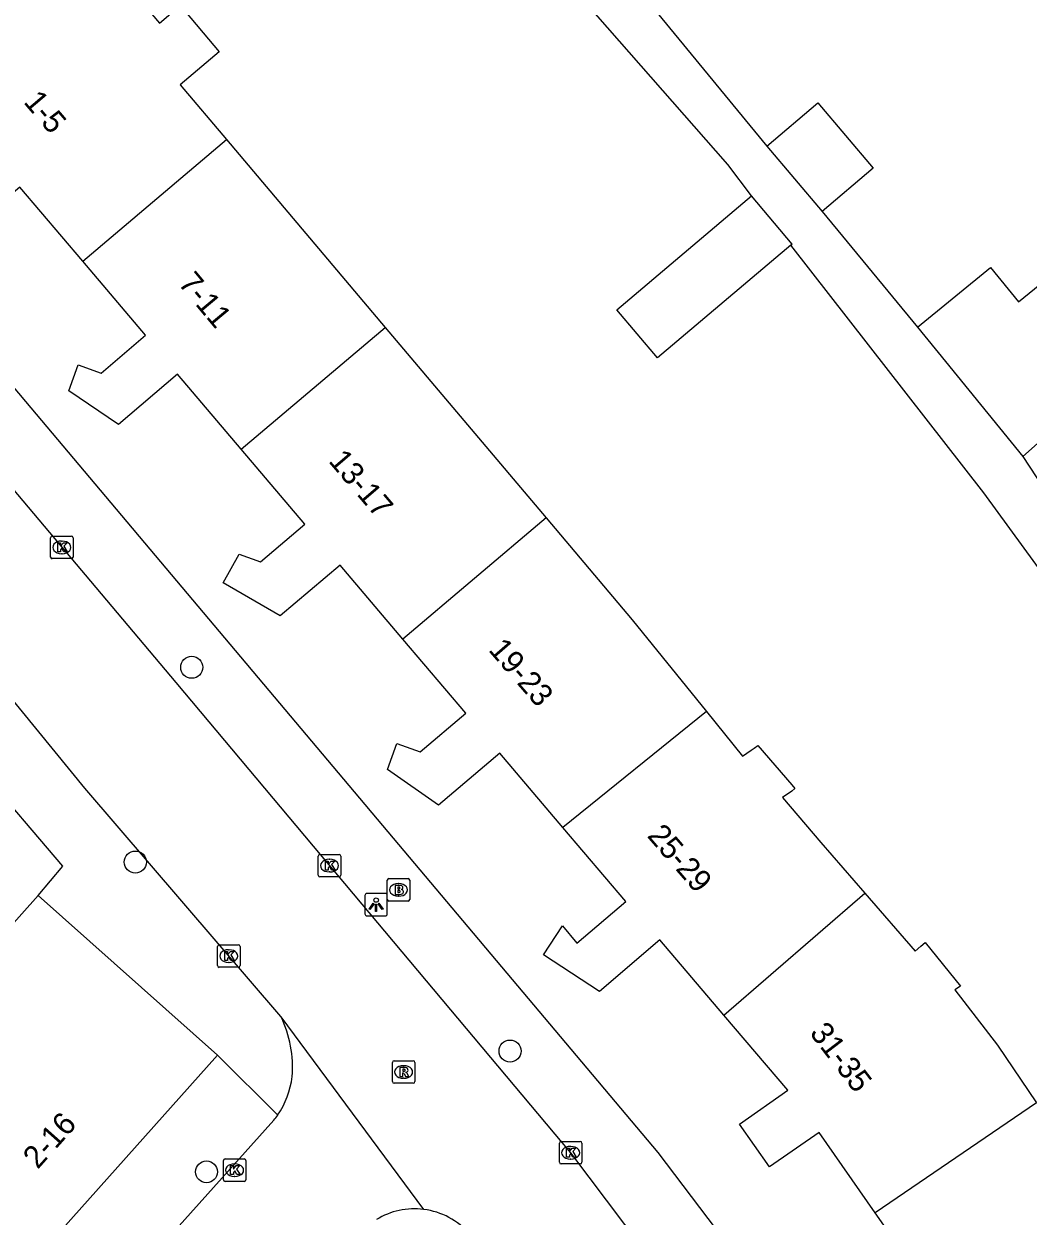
# Model space of a CAD drawing. Extents: x 159888 to 160757, y 384031 to 384746.
# Drawn here: x 160372.9 to 160417.5, y 384339.1 to 384392.1 of the extents above; entities that cross this region are included whole.
import ezdxf

# ---------------------------------------------------------------- set-up
doc = ezdxf.new("R2010")
doc.units = 0
for name, color, linetype in [('IMGEO_Boom', 7, 'Continuous'), ('IMGEO_Brandkraan', 7, 'Continuous'), ('IMGEO_Kolk', 7, 'Continuous'), ('IMGEO_Lichtpunt', 7, 'Continuous'), ('IMGEO_Pand', 7, 'Continuous'), ('IMGEO_Pand_nummerreeks', 7, 'Continuous'), ('IMGEO_Rijbaan_lokaal_open', 7, 'Continuous'), ('IMGEO_Rioolput', 7, 'Continuous'), ('IMGEO_Voetpad_open', 7, 'Continuous')]:
    doc.layers.add(name, color=color, linetype=linetype)

msp = doc.modelspace()

# ---------------------------------------------------------------- linework, layer by layer
at = {"layer": 'IMGEO_Boom'}
for centre in [(160380.313, 384363.504), (160377.805, 384354.848), (160394.455, 384346.447), (160380.968, 384341.08)]:
    msp.add_circle(centre, 0.489, dxfattribs=at)
at = {"layer": 'IMGEO_Brandkraan'}
for p, q in [((160388.998, 384353.186), (160388.998, 384354.038)), ((160389.073, 384354.112), (160389.925, 384354.112)), ((160389.486, 384353.892), (160389.511, 384353.892)), ((160389.999, 384354.038), (160389.999, 384353.186)), ((160389.509, 384353.332), (160389.484, 384353.332)), ((160389.925, 384353.112), (160389.073, 384353.112))]:
    msp.add_line(p, q, dxfattribs=at)
for points in [[(160388.998, 384353.186), (160388.998, 384354.038)], [(160389.073, 384354.112), (160389.925, 384354.112)], [(160389.346, 384353.812), (160389.346, 384353.412), (160389.559, 384353.412)], [(160389.577, 384353.812), (160389.346, 384353.812)], [(160389.999, 384354.038), (160389.999, 384353.186)], [(160389.525, 384353.731), (160389.471, 384353.731), (160389.471, 384353.655)], [(160389.471, 384353.655), (160389.524, 384353.655)], [(160389.533, 384353.579), (160389.471, 384353.579), (160389.471, 384353.498)], [(160389.471, 384353.498), (160389.533, 384353.498)], [(160389.925, 384353.112), (160389.073, 384353.112)]]:
    msp.add_lwpolyline(points, dxfattribs=at)
for centre, radius, start, end in [((160389.075, 384354.036), 0.0765, 91.552, 178.448), ((160389.075, 384354.036), 0.0765, 91.552, 178.448), ((160389.581, 384353.667), 0.145, 59.4692, 91.5367), ((160389.606, 384353.714), 0.0922, 285.5137, 58.1501), ((160389.923, 384354.036), 0.0765, 1.552, 88.448), ((160389.923, 384354.036), 0.0765, 1.552, 88.448), ((160389.526, 384353.693), 0.0379, 267.8285, 90.9355), ((160389.534, 384353.538), 0.0404, 269.8759, 90.5077), ((160389.565, 384353.663), 0.251, 268.6676, 293.5347), ((160389.611, 384353.522), 0.105, 301.3115, 78.989), ((160389.075, 384353.188), 0.0765, 181.552, 268.448), ((160389.075, 384353.188), 0.0765, 181.552, 268.448), ((160389.923, 384353.188), 0.0765, 271.552, 358.448), ((160389.923, 384353.188), 0.0765, 271.552, 358.448)]:
    msp.add_arc(centre, radius, start, end, dxfattribs=at)
for centre, major_axis, ratio, start_param, end_param in [((160389.485, 384353.612), (-0.387, 0.002), 0.722429, 4.712389, 7.853982), ((160389.51, 384353.612), (-0.39, 0.002), 0.717154, 1.570796, 4.712389)]:
    msp.add_ellipse(centre, major_axis=major_axis, ratio=ratio, start_param=start_param, end_param=end_param, dxfattribs=at)
at = {"layer": 'IMGEO_Kolk'}
for p, q in [((160374.038, 384368.406), (160374.038, 384369.258)), ((160374.113, 384369.332), (160374.965, 384369.332)), ((160375.039, 384369.258), (160375.039, 384368.406)), ((160374.526, 384369.112), (160374.551, 384369.112)), ((160374.965, 384368.332), (160374.113, 384368.332)), ((160374.549, 384368.552), (160374.524, 384368.552)), ((160385.933, 384354.265), (160385.933, 384355.117)), ((160386.008, 384355.191), (160386.86, 384355.191)), ((160386.421, 384354.971), (160386.446, 384354.971)), ((160386.934, 384355.117), (160386.934, 384354.265)), ((160386.444, 384354.411), (160386.419, 384354.411)), ((160386.86, 384354.191), (160386.008, 384354.191)), ((160381.532, 384351.17), (160382.384, 384351.17)), ((160381.457, 384350.244), (160381.457, 384351.096)), ((160381.945, 384350.95), (160381.97, 384350.95)), ((160382.458, 384351.096), (160382.458, 384350.244)), ((160382.384, 384350.17), (160381.532, 384350.17)), ((160381.968, 384350.39), (160381.943, 384350.39)), ((160396.649, 384341.504), (160396.649, 384342.356)), ((160396.724, 384342.43), (160397.576, 384342.43)), ((160397.137, 384342.21), (160397.162, 384342.21)), ((160397.65, 384342.356), (160397.65, 384341.504)), ((160381.716, 384340.73), (160381.716, 384341.582)), ((160381.791, 384341.656), (160382.643, 384341.656)), ((160382.717, 384341.582), (160382.717, 384340.73)), ((160397.16, 384341.65), (160397.135, 384341.65)), ((160382.204, 384341.436), (160382.229, 384341.436)), ((160397.576, 384341.43), (160396.724, 384341.43)), ((160382.643, 384340.656), (160381.791, 384340.656)), ((160382.227, 384340.876), (160382.202, 384340.876))]:
    msp.add_line(p, q, dxfattribs=at)
for points in [[(160374.038, 384368.406), (160374.038, 384369.258)], [(160374.113, 384369.332), (160374.965, 384369.332)], [(160375.039, 384369.258), (160375.039, 384368.406)], [(160374.359, 384369.032), (160374.482, 384369.032), (160374.482, 384368.881), (160374.612, 384369.032), (160374.776, 384369.032), (160374.63, 384368.881), (160374.783, 384368.632), (160374.631, 384368.632), (160374.546, 384368.796), (160374.482, 384368.729), (160374.482, 384368.632), (160374.359, 384368.632), (160374.359, 384369.032)], [(160374.965, 384368.332), (160374.113, 384368.332)], [(160385.933, 384354.265), (160385.933, 384355.117)], [(160386.008, 384355.191), (160386.86, 384355.191)], [(160386.254, 384354.891), (160386.377, 384354.891), (160386.377, 384354.74), (160386.507, 384354.891), (160386.671, 384354.891), (160386.525, 384354.74), (160386.678, 384354.491), (160386.526, 384354.491), (160386.441, 384354.655), (160386.377, 384354.588), (160386.377, 384354.491), (160386.254, 384354.491), (160386.254, 384354.891)], [(160386.934, 384355.117), (160386.934, 384354.265)], [(160386.86, 384354.191), (160386.008, 384354.191)], [(160381.532, 384351.17), (160382.384, 384351.17)], [(160381.457, 384350.244), (160381.457, 384351.096)], [(160381.778, 384350.87), (160381.901, 384350.87), (160381.901, 384350.719), (160382.031, 384350.87), (160382.195, 384350.87), (160382.049, 384350.719), (160382.202, 384350.47), (160382.05, 384350.47), (160381.965, 384350.634), (160381.901, 384350.567), (160381.901, 384350.47), (160381.778, 384350.47), (160381.778, 384350.87)], [(160382.458, 384351.096), (160382.458, 384350.244)], [(160382.384, 384350.17), (160381.532, 384350.17)], [(160396.649, 384341.504), (160396.649, 384342.356)], [(160396.724, 384342.43), (160397.576, 384342.43)], [(160396.97, 384342.13), (160397.093, 384342.13), (160397.093, 384341.979), (160397.223, 384342.13), (160397.387, 384342.13), (160397.241, 384341.979), (160397.394, 384341.73), (160397.242, 384341.73), (160397.157, 384341.894), (160397.093, 384341.827), (160397.093, 384341.73), (160396.97, 384341.73), (160396.97, 384342.13)], [(160397.65, 384342.356), (160397.65, 384341.504)], [(160381.716, 384340.73), (160381.716, 384341.582)], [(160381.791, 384341.656), (160382.643, 384341.656)], [(160382.717, 384341.582), (160382.717, 384340.73)], [(160382.037, 384341.356), (160382.16, 384341.356), (160382.16, 384341.205), (160382.29, 384341.356), (160382.454, 384341.356), (160382.308, 384341.205), (160382.461, 384340.956), (160382.309, 384340.956), (160382.224, 384341.12), (160382.16, 384341.053), (160382.16, 384340.956), (160382.037, 384340.956), (160382.037, 384341.356)], [(160397.576, 384341.43), (160396.724, 384341.43)], [(160382.643, 384340.656), (160381.791, 384340.656)]]:
    msp.add_lwpolyline(points, dxfattribs=at)
for centre, start, end in [((160374.115, 384369.256), 91.552, 178.448), ((160374.115, 384369.256), 91.552, 178.448), ((160374.963, 384369.256), 1.552, 88.448), ((160374.963, 384369.256), 1.552, 88.448), ((160374.115, 384368.408), 181.552, 268.448), ((160374.115, 384368.408), 181.552, 268.448), ((160374.963, 384368.408), 271.552, 358.448), ((160374.963, 384368.408), 271.552, 358.448), ((160386.01, 384355.115), 91.552, 178.448), ((160386.01, 384355.115), 91.552, 178.448), ((160386.858, 384355.115), 1.552, 88.448), ((160386.858, 384355.115), 1.552, 88.448), ((160386.01, 384354.267), 181.552, 268.448), ((160386.01, 384354.267), 181.552, 268.448), ((160386.858, 384354.267), 271.552, 358.448), ((160386.858, 384354.267), 271.552, 358.448), ((160381.534, 384351.094), 91.552, 178.448), ((160381.534, 384351.094), 91.552, 178.448), ((160382.382, 384351.094), 1.552, 88.448), ((160382.382, 384351.094), 1.552, 88.448), ((160381.534, 384350.246), 181.552, 268.448), ((160381.534, 384350.246), 181.552, 268.448), ((160382.382, 384350.246), 271.552, 358.448), ((160382.382, 384350.246), 271.552, 358.448), ((160396.726, 384342.354), 91.552, 178.448), ((160396.726, 384342.354), 91.552, 178.448), ((160397.574, 384342.354), 1.552, 88.448), ((160397.574, 384342.354), 1.552, 88.448), ((160381.793, 384341.58), 91.552, 178.448), ((160381.793, 384341.58), 91.552, 178.448), ((160382.641, 384341.58), 1.552, 88.448), ((160382.641, 384341.58), 1.552, 88.448), ((160396.726, 384341.506), 181.552, 268.448), ((160396.726, 384341.506), 181.552, 268.448), ((160397.574, 384341.506), 271.552, 358.448), ((160397.574, 384341.506), 271.552, 358.448), ((160381.793, 384340.732), 181.552, 268.448), ((160381.793, 384340.732), 181.552, 268.448), ((160382.641, 384340.732), 271.552, 358.448), ((160382.641, 384340.732), 271.552, 358.448)]:
    msp.add_arc(centre, 0.0765, start, end, dxfattribs=at)
for centre, major_axis, ratio, start_param, end_param in [((160374.525, 384368.832), (-0.387, 0.002), 0.722429, 4.712389, 7.853982), ((160374.55, 384368.832), (-0.39, 0.002), 0.717154, 1.570796, 4.712389), ((160386.42, 384354.691), (-0.387, 0.002), 0.722429, 4.712389, 7.853982), ((160386.445, 384354.691), (-0.39, 0.002), 0.717154, 1.570796, 4.712389), ((160381.944, 384350.67), (-0.387, 0.002), 0.722429, 4.712389, 7.853982), ((160381.969, 384350.67), (-0.39, 0.002), 0.717154, 1.570796, 4.712389), ((160397.136, 384341.93), (-0.387, 0.002), 0.722429, 4.712389, 7.853982), ((160397.161, 384341.93), (-0.39, 0.002), 0.717154, 1.570796, 4.712389), ((160382.203, 384341.156), (-0.387, 0.002), 0.722429, 4.712389, 7.853982), ((160382.228, 384341.156), (-0.39, 0.002), 0.717154, 1.570796, 4.712389)]:
    msp.add_ellipse(centre, major_axis=major_axis, ratio=ratio, start_param=start_param, end_param=end_param, dxfattribs=at)
at = {"layer": 'IMGEO_Lichtpunt'}
for p, q in [((160388.005, 384353.36), (160388.005, 384352.553)), ((160388.005, 384353.36), (160388.005, 384352.553)), ((160388.907, 384353.455), (160388.099, 384353.455)), ((160388.907, 384353.455), (160388.099, 384353.455)), ((160389.001, 384352.553), (160389.001, 384353.36)), ((160389.001, 384352.553), (160389.001, 384353.36)), ((160388.099, 384352.459), (160388.907, 384352.459)), ((160388.099, 384352.459), (160388.907, 384352.459))]:
    msp.add_line(p, q, dxfattribs=at)
for points in [[(160388.379, 384353.024), (160388.418, 384352.996), (160388.23, 384352.734), (160388.192, 384352.761), (160388.379, 384353.024)], [(160388.481, 384352.976), (160388.528, 384352.976), (160388.528, 384352.654), (160388.481, 384352.654), (160388.481, 384352.976)], [(160388.591, 384352.996), (160388.629, 384353.023), (160388.816, 384352.761), (160388.777, 384352.733), (160388.591, 384352.996)]]:
    msp.add_lwpolyline(points, dxfattribs=at)
msp.add_circle((160388.504, 384353.158), 0.0994, dxfattribs=at)
for centre, start, end in [((160388.099, 384353.36), 90, 180), ((160388.099, 384353.36), 90, 180), ((160388.907, 384353.36), 0, 90), ((160388.907, 384353.36), 0, 90), ((160388.099, 384352.553), 180, 270), ((160388.099, 384352.553), 180, 270), ((160388.907, 384352.553), 270, 0), ((160388.907, 384352.553), 270, 360)]:
    msp.add_arc(centre, 0.0946, start, end, dxfattribs=at)
at = {"layer": 'IMGEO_Pand'}
for points in [[(160375.465, 384381.555), (160372.669, 384384.848), (160370.026, 384382.604), (160367.563, 384384.278), (160368.617, 384385.173), (160369.178, 384384.765), (160371.242, 384386.517), (160368.212, 384390.086), (160368.542, 384390.365), (160368.725, 384390.148), (160372.537, 384393.384), (160374.482, 384395.035), (160374.367, 384395.171), (160374.682, 384395.439), (160376.53, 384393.253), (160377.348, 384393.945), (160378.875, 384392.138), (160379.798, 384392.918), (160381.536, 384390.862), (160379.795, 384389.39), (160381.854, 384386.954)], [(160405.869, 384386.67), (160408.139, 384388.588), (160410.596, 384385.681), (160408.326, 384383.762)], [(160375.465, 384381.555), (160381.854, 384386.954)], [(160381.854, 384386.954), (160388.911, 384378.605)], [(160405.869, 384386.67), (160408.326, 384383.762)], [(160412.563, 384378.622), (160415.81, 384381.269), (160417.054, 384379.742), (160423.155, 384384.713), (160426.352, 384380.791), (160424.183, 384379.023), (160417.249, 384372.871)], [(160406.933, 384382.261), (160401.009, 384377.254), (160399.203, 384379.391), (160405.192, 384384.453)], [(160406.933, 384382.261), (160406.998, 384382.316), (160405.192, 384384.453)], [(160382.509, 384373.193), (160379.679, 384376.526), (160377.05, 384374.295), (160374.848, 384375.791), (160375.262, 384376.948), (160376.284, 384376.583), (160378.261, 384378.261), (160375.465, 384381.555)], [(160382.509, 384373.193), (160388.911, 384378.605)], [(160388.911, 384378.605), (160396.066, 384370.14)], [(160412.563, 384378.622), (160413.807, 384377.095), (160417.249, 384372.871)], [(160389.699, 384364.758), (160386.904, 384368.05), (160384.244, 384365.792), (160381.714, 384367.256), (160382.426, 384368.525), (160383.368, 384368.188), (160385.338, 384369.86), (160382.509, 384373.193)], [(160396.066, 384370.14), (160389.699, 384364.758)], [(160396.066, 384370.14), (160399.89, 384365.616), (160403.181, 384361.539)], [(160396.801, 384356.389), (160394.002, 384359.686), (160391.276, 384357.372), (160389.013, 384358.963), (160389.426, 384360.118), (160390.467, 384359.745), (160392.494, 384361.466), (160389.699, 384364.758)], [(160403.181, 384361.539), (160396.801, 384356.389)], [(160403.181, 384361.539), (160404.781, 384359.557), (160405.166, 384359.82), (160405.302, 384359.913), (160405.466, 384360.024), (160406.981, 384358.275), (160407.119, 384358.117), (160406.979, 384357.995), (160406.565, 384357.713), (160408.267, 384355.725), (160410.218, 384353.473)], [(160403.961, 384348.051), (160401.115, 384351.397), (160398.43, 384349.1), (160395.94, 384350.719), (160396.782, 384352.01), (160397.429, 384351.249), (160399.6, 384353.092), (160396.801, 384356.389)], [(160364.148, 384342.901), (160373.493, 384353.362)], [(160373.493, 384353.362), (160381.45, 384346.268)], [(160403.961, 384348.051), (160410.218, 384353.473)], [(160410.218, 384353.473), (160412.453, 384350.894), (160412.714, 384351.115), (160412.898, 384351.271), (160414.474, 384349.34), (160414.22, 384349.165), (160416.114, 384346.711), (160417.858, 384344.151)], [(160410.686, 384339.264), (160408.186, 384342.836), (160405.986, 384341.297), (160404.655, 384343.2), (160406.806, 384344.705), (160403.961, 384348.051)], [(160381.45, 384346.268), (160372.116, 384335.798)], [(160417.858, 384344.151), (160410.686, 384339.264)], [(160416.848, 384330.131), (160414.413, 384333.61), (160412.132, 384332.013), (160410.75, 384333.987), (160413.186, 384335.692), (160410.686, 384339.264)]]:
    msp.add_lwpolyline(points, dxfattribs=at)
at = {"layer": 'IMGEO_Rijbaan_lokaal_open'}
for points in [[(160359.665, 384386.419), (160363.379, 384382.068), (160379.601, 384362.826), (160397.147, 384341.932), (160403.531, 384333.459), (160410.478, 384323.524), (160422.888, 384305.012)], [(160384.284, 384347.964), (160384.27, 384347.98), (160375.555, 384358.133), (160367.968, 384367.424), (160363.737, 384372.407), (160359.066, 384377.927), (160357.941, 384379.266)], [(160390.622, 384339.411), (160384.284, 384347.964)], [(160383.963, 384343.377), (160373.369, 384331.56), (160358.734, 384315.005), (160355.836, 384311.606), (160354.645, 384310.274), (160345.783, 384300.371), (160342.137, 384296.259), (160335.028, 384288.426)]]:
    msp.add_lwpolyline(points, dxfattribs=at)
for centre, radius, start, end in [((160379.572, 384345.722), 5.218, 355.4932, 25.4434), ((160381.036, 384345.741), 3.762, 325.3172, 353.4534), ((160381.37, 384345.493), 3.347, 320.7858, 325.5567), ((160390.213, 384336.199), 3.238, 82.7465, 121.5249), ((160390.217, 384336.197), 3.239, 40.9932, 82.8181)]:
    msp.add_arc(centre, radius, start, end, dxfattribs=at)
at = {"layer": 'IMGEO_Rioolput'}
for p, q in [((160389.227, 384345.093), (160389.227, 384345.945)), ((160389.302, 384346.019), (160390.154, 384346.019)), ((160390.228, 384345.945), (160390.228, 384345.093)), ((160389.715, 384345.799), (160389.74, 384345.799)), ((160390.154, 384345.019), (160389.302, 384345.019)), ((160389.738, 384345.239), (160389.713, 384345.239))]:
    msp.add_line(p, q, dxfattribs=at)
for points in [[(160389.227, 384345.093), (160389.227, 384345.945)], [(160389.302, 384346.019), (160390.154, 384346.019)], [(160390.228, 384345.945), (160390.228, 384345.093)], [(160389.816, 384345.717), (160389.564, 384345.719), (160389.564, 384345.319)], [(160389.564, 384345.319), (160389.688, 384345.319), (160389.688, 384345.481), (160389.699, 384345.481)], [(160389.742, 384345.638), (160389.688, 384345.638), (160389.688, 384345.557)], [(160389.688, 384345.557), (160389.74, 384345.557)], [(160389.746, 384345.452), (160389.817, 384345.319), (160389.957, 384345.319), (160389.892, 384345.445)], [(160390.154, 384345.019), (160389.302, 384345.019)]]:
    msp.add_lwpolyline(points, dxfattribs=at)
for centre, radius, start, end in [((160389.304, 384345.943), 0.0765, 91.552, 178.448), ((160389.304, 384345.943), 0.0765, 91.552, 178.448), ((160390.152, 384345.943), 0.0765, 1.552, 88.448), ((160390.152, 384345.943), 0.0765, 1.552, 88.448), ((160389.698, 384345.428), 0.0533, 26.0293, 88.6989), ((160389.724, 384345.746), 0.19, 274.7715, 282.9687), ((160389.748, 384345.542), 0.0964, 77.0061, 93.1865), ((160389.762, 384345.599), 0.0378, 276.6634, 79.6772), ((160389.815, 384345.607), 0.109, 350.3612, 89.416), ((160389.813, 384345.607), 0.112, 277.5842, 350.9817), ((160389.797, 384345.392), 0.108, 29.5134, 73.7905), ((160389.304, 384345.095), 0.0765, 181.552, 268.448), ((160389.304, 384345.095), 0.0765, 181.552, 268.448), ((160390.152, 384345.095), 0.0765, 271.552, 358.448), ((160390.152, 384345.095), 0.0765, 271.552, 358.448)]:
    msp.add_arc(centre, radius, start, end, dxfattribs=at)
for centre, major_axis, ratio, start_param, end_param in [((160389.714, 384345.519), (-0.387, 0.002), 0.722429, 4.712389, 7.853982), ((160389.739, 384345.519), (-0.39, 0.002), 0.717154, 1.570796, 4.712389)]:
    msp.add_ellipse(centre, major_axis=major_axis, ratio=ratio, start_param=start_param, end_param=end_param, dxfattribs=at)
at = {"layer": 'IMGEO_Voetpad_open'}
for points in [[(160405.192, 384384.453), (160404.14, 384385.844), (160397.827, 384393.033), (160387.039, 384406.234), (160379.4, 384399.992)], [(160395.239, 384399.607), (160405.869, 384386.67)], [(160354.946, 384397.526), (160354.597, 384397.082), (160401.024, 384341.943), (160406.906, 384334.176), (160430.378, 384299.406)], [(160408.326, 384383.762), (160412.563, 384378.622)], [(160433.632, 384344.972), (160423.474, 384360.328), (160415.511, 384371.259), (160406.933, 384382.261)], [(160417.249, 384372.871), (160418.425, 384371.063)], [(160373.493, 384353.362), (160374.576, 384354.663), (160370.91, 384358.966)], [(160384.13, 384343.6), (160381.45, 384346.268)]]:
    msp.add_lwpolyline(points, dxfattribs=at)

# ---------------------------------------------------------------- texts
at = {"layer": 'IMGEO_Pand_nummerreeks'}
for s, rotation, p in [('1-5', 310.3761, (160372.804, 384388.614)), ('7-11', 309.9079, (160379.675, 384380.551)), ('13-17', 310.5444, (160386.356, 384372.655)), ('19-23', 310.8878, (160393.464, 384364.262)), ('25-29', 310.8631, (160400.516, 384355.996)), ('31-35', 307.391, (160407.738, 384347.244)), ('2-16', 48.3665, (160373.467, 384341.166))]:
    msp.add_text(s, height=1, rotation=rotation, dxfattribs=at).set_placement(p)

doc.saveas('drawing.dxf')
